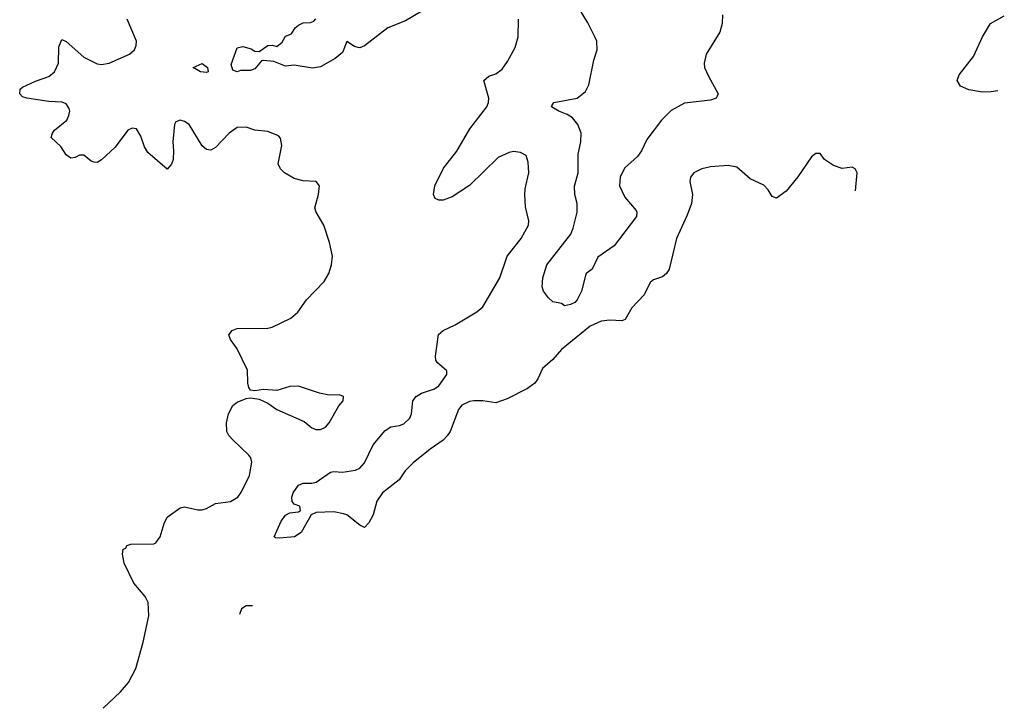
# Model space of a CAD drawing. Header units: inches. Extents: x 2001573 to 2220545, y 644482 to 846830.
# Tile 638 of 656: x 2194497 to 2198990, y 735288 to 738427. Entities that reach past the tile are written whole.
import ezdxf

# ---------------------------------------------------------------- set-up
doc = ezdxf.new("R2010")
doc.units = ezdxf.units.IN
doc.header["$MEASUREMENT"] = 0
doc.layers.add('C1793', color=7, linetype='Continuous')

msp = doc.modelspace()

# ---------------------------------------------------------------- linework, layer by layer
at = {"layer": 'C1793', "color": 5}
for points, elevation in [([(2196372.7, 738490), (2196258.1, 738421.9), (2196176.4, 738390), (2196070, 738308.5), (2196050, 738299.7), (2196041.1, 738301.1), (2196025.6, 738305.6), (2195990, 738328), (2195970, 738277.2), (2195936, 738250), (2195870, 738212.7), (2195833.4, 738206.6), (2195750, 738220.7), (2195710, 738216.2), (2195656.6, 738236.6), (2195610, 738241.2), (2195600.7, 738239.3), (2195570, 738203.7), (2195550, 738195.1), (2195504.5, 738195.5), (2195490, 738189.2), (2195470, 738198), (2195462.7, 738222.7), (2195490, 738299.1), (2195514.8, 738305.2), (2195554, 738294), (2195570, 738284.7), (2195590, 738282), (2195629.6, 738310.4), (2195650.8, 738310.8), (2195670, 738304.7), (2195694.6, 738325.4), (2195710, 738352), (2195737.2, 738362.8), (2195754, 738390), (2195770, 738402.8), (2195790, 738412.4), (2195824.7, 738415.3), (2195839, 738421), (2195849.1, 738430.9)], 260), ([(2197703.6, 738450), (2197702, 738410), (2197691.6, 738370), (2197629.1, 738270.9), (2197620.3, 738230), (2197622.6, 738210), (2197639.5, 738170), (2197684.9, 738090), (2197680.5, 738079.5), (2197674.8, 738070), (2197650, 738061.3), (2197530, 738046.6), (2197470, 738014), (2197426, 737970), (2197358.5, 737881.5), (2197335, 737830), (2197316.4, 737803.6), (2197256.8, 737750), (2197236.8, 737710), (2197234.6, 737670), (2197258.9, 737618.9), (2197310, 737557.1), (2197313.6, 737550), (2197311.5, 737530), (2197210, 737396.8), (2197135.2, 737344.8), (2197110, 737289.6), (2197082.8, 737270), (2197078.5, 737261.5), (2197060.8, 737190), (2197041.5, 737150), (2197030, 737137.7), (2197010, 737128.4), (2196983.2, 737123.2), (2196970, 737134), (2196930, 737141.2), (2196910, 737159.5), (2196887.4, 737190), (2196881.7, 737210), (2196884.4, 737250), (2196902, 737310), (2197011.9, 737450), (2197023.3, 737476.7), (2197041.2, 737550), (2197041.4, 737590), (2197030.7, 737630.7), (2197028.9, 737668.9), (2197044.9, 737730), (2197045.5, 737814.5), (2197057.2, 737870), (2197059.2, 737910), (2197043.9, 737950), (2197019.4, 737979.4), (2196995.3, 737995.3), (2196956.9, 738010), (2196924.5, 738030), (2196924.8, 738035.2), (2196934, 738050), (2197040.9, 738070), (2197079.4, 738100.6), (2197094.6, 738130), (2197116.5, 738243.5), (2197132.5, 738290), (2197130.5, 738330), (2197121.7, 738350), (2197090, 738412.6), (2197029.8, 738510)], 240), ([(2194878.8, 735287.9), (2194956.9, 735363.1), (2194994, 735406), (2195026.6, 735470), (2195061, 735590), (2195086.6, 735710), (2195083, 735770), (2195070, 735798), (2195018.2, 735858.2), (2194973.3, 735950), (2194966, 735990), (2194970, 736014), (2194982, 736018), (2194986, 736030), (2195004, 736036), (2195110, 736037.1), (2195117.7, 736042.3), (2195138.7, 736070), (2195156.3, 736130), (2195170, 736159.1), (2195230, 736202.4), (2195250, 736206.7), (2195310, 736192.2), (2195330, 736192.2), (2195350, 736198.4), (2195390, 736221.3), (2195459, 736230), (2195493, 736250), (2195510, 736275.5), (2195545.1, 736350), (2195556.4, 736410), (2195551.2, 736430), (2195542.2, 736442.2), (2195470, 736511.5), (2195451.7, 736531.7), (2195443.1, 736550), (2195441.6, 736590), (2195449.8, 736630), (2195470, 736668), (2195490, 736684.4), (2195530, 736700.7), (2195550, 736702.8), (2195590, 736697.3), (2195630, 736679.3), (2195670.8, 736650), (2195795, 736595), (2195830, 736566.5), (2195850, 736559.6), (2195870, 736559.6), (2195893.3, 736570), (2195909.6, 736590), (2195953.7, 736666.3), (2195974, 736690), (2195975.3, 736710), (2195956.5, 736716.5), (2195910, 736715.1), (2195864.8, 736724.8), (2195770, 736756.9), (2195730, 736754.7), (2195670, 736736.9), (2195610, 736742), (2195570, 736736), (2195550, 736739), (2195542.7, 736750), (2195538.4, 736770), (2195537.2, 736830), (2195490, 736927.3), (2195458.4, 736970), (2195452, 736990), (2195466, 737010), (2195490, 737018.9), (2195630, 737020.5), (2195650, 737024.9), (2195733.9, 737066.1), (2195765.9, 737094.1), (2195805.6, 737150), (2195885.9, 737234.1), (2195907.6, 737270), (2195920.3, 737310), (2195923.9, 737350), (2195910.9, 737410.9), (2195884.5, 737490), (2195849.5, 737550), (2195844.5, 737570), (2195860.7, 737630), (2195865.2, 737670), (2195849.4, 737689.4), (2195790, 737693.3), (2195750, 737703.6), (2195706, 737730), (2195687, 737747), (2195677, 737770), (2195693.3, 737853.3), (2195687.3, 737887.3), (2195678, 737898), (2195630, 737917.6), (2195570, 737924.5), (2195530, 737937), (2195490, 737936.2), (2195453.4, 737910), (2195390, 737845.1), (2195370, 737832.3), (2195350, 737835.1), (2195330, 737852.7), (2195270, 737949.4), (2195250, 737963.7), (2195230, 737969.3), (2195210, 737961.2), (2195203, 737950), (2195195.6, 737870), (2195199.7, 737830), (2195196.9, 737790), (2195190, 737769.3), (2195170, 737746.6), (2195081.7, 737821.7), (2195067.1, 737847.1), (2195050, 737896), (2195030, 737929.4), (2195010, 737932.3), (2194990, 737923.7), (2194933.2, 737846.8), (2194870, 737788.2), (2194850, 737776.3), (2194837.2, 737777.2), (2194823.1, 737783.1), (2194790, 737809.5), (2194770, 737809.6), (2194750, 737799.6), (2194730, 737796.2), (2194710, 737812), (2194685.4, 737850), (2194641.3, 737890), (2194646.6, 737910), (2194656.8, 737923.2), (2194711.6, 737970), (2194722, 737990), (2194726, 738010), (2194723.2, 738023.2), (2194710, 738044), (2194691.3, 738051.3), (2194630, 738054.4), (2194529.1, 738069.1), (2194510, 738075.4), (2194497.2, 738090), (2194499.3, 738110), (2194510, 738120.2), (2194570, 738147.7), (2194630, 738168), (2194655.9, 738190), (2194673.8, 738230), (2194675.8, 738304.2), (2194690, 738337.3), (2194710, 738328.2), (2194790, 738256.9), (2194850, 738226.4), (2194870, 738223.5), (2194906, 738230), (2194998, 738270), (2195020.9, 738290), (2195029.4, 738310), (2195029.5, 738330), (2194988, 738430)], 280), ([(2198311.1, 737647.9), (2198319, 737730), (2198310, 737748), (2198295.3, 737755.3), (2198250, 737748.7), (2198210, 737762), (2198169.3, 737789.3), (2198150, 737818), (2198130, 737818), (2198110, 737802), (2198048.5, 737711.5), (2197994.3, 737645.7), (2197950, 737614.5), (2197930, 737621.2), (2197912.4, 737652.4), (2197892.4, 737672.4), (2197830, 737702), (2197770, 737755.6), (2197730, 737762), (2197650, 737756), (2197610, 737746.9), (2197573, 737730), (2197558.4, 737710), (2197555.8, 737690), (2197567.6, 737630), (2197563.2, 737590), (2197543.6, 737536.4), (2197493.8, 737430), (2197460.3, 737290), (2197449.1, 737270.9), (2197430, 737255.1), (2197390, 737242), (2197374, 737230), (2197346.9, 737173.1), (2197290, 737113.6), (2197259.3, 737060.7), (2197245.1, 737054.9), (2197190, 737057.3), (2197150, 737052.4), (2197100.3, 737030), (2196970, 736923.5), (2196930, 736878.3), (2196882.5, 736837.5), (2196861.5, 736790), (2196847.1, 736770), (2196814.4, 736745.6), (2196721.4, 736698.6), (2196670, 736681), (2196610, 736689.7), (2196569.7, 736689.7), (2196550, 736687.4), (2196515.3, 736670), (2196499.7, 736650), (2196460.9, 736550), (2196447.6, 736530), (2196428.8, 736510), (2196370, 736469.8), (2196292.9, 736407.1), (2196256.2, 736370), (2196229, 736330), (2196153.1, 736270), (2196127.3, 736232.7), (2196110, 736169.5), (2196090, 736134), (2196070, 736112.7), (2196050, 736122.9), (2195990, 736169.7), (2195974.7, 736174.7), (2195930, 736183.9), (2195850, 736180.4), (2195827.3, 736170), (2195781, 736090), (2195751.3, 736070), (2195683.3, 736063.3), (2195664.5, 736064.5), (2195659, 736070), (2195690, 736140.7), (2195710, 736168), (2195730, 736179.1), (2195770, 736184), (2195779, 736190), (2195775.3, 736210), (2195750, 736219.3), (2195740.9, 736230), (2195739.6, 736250), (2195745.6, 736270), (2195770, 736305.5), (2195790, 736314.6), (2195830, 736314.6), (2195850, 736319.5), (2195916, 736364), (2195930, 736367.4), (2195970, 736364.5), (2196030, 736374), (2196050, 736382.4), (2196070, 736407.2), (2196110, 736488.9), (2196164.9, 736555.1), (2196190, 736570.8), (2196230, 736576.8), (2196250, 736585.3), (2196277.2, 736610), (2196285.6, 736630), (2196291, 736689), (2196306, 736710), (2196330, 736724.8), (2196390, 736745), (2196410, 736758.2), (2196445.7, 736810), (2196446, 736826), (2196403.1, 736863.1), (2196395.6, 736875.6), (2196393.9, 736893.9), (2196408.6, 736991.4), (2196429.1, 737010.9), (2196484.2, 737035.8), (2196583.9, 737096.1), (2196610, 737118.4), (2196688.4, 737250), (2196721.2, 737350), (2196786, 737430), (2196818.2, 737490), (2196820.2, 737510), (2196805.7, 737574.3), (2196802.4, 737630), (2196803.6, 737656.4), (2196819.7, 737730), (2196817.4, 737777.4), (2196807.9, 737807.9), (2196782.6, 737822.6), (2196750, 737826), (2196730, 737822), (2196680.1, 737799.9), (2196550, 737672), (2196470, 737619.6), (2196430, 737605.1), (2196410, 737605.1), (2196392.3, 737612.3), (2196385.6, 737630), (2196391.8, 737670), (2196430.8, 737750), (2196492, 737828), (2196551.5, 737930), (2196628.6, 738030), (2196636, 738050), (2196637.2, 738070), (2196615.1, 738150), (2196637.2, 738170), (2196670, 738181.1), (2196698.4, 738201.6), (2196723.8, 738236.2), (2196758.8, 738301.2), (2196771.2, 738348.9), (2196773.8, 738430)], 260), ([(2198960, 738103.1), (2198930, 738098), (2198890, 738096.3), (2198828.3, 738108.3), (2198790, 738125.1), (2198774.5, 738150), (2198783.8, 738176.2), (2198850, 738259.1), (2198891.2, 738350), (2198926.6, 738410), (2198990, 738445)], 240), ([(2195559.7, 735755.6), (2195530, 735754.5), (2195510, 735740.7), (2195500.3, 735714.8)], 280)]:
    msp.add_lwpolyline(points, dxfattribs=dict(at, elevation=elevation))
at = {"layer": 'C1793', "color": 5, "elevation": 260}
msp.add_lwpolyline([(2195350, 738187), (2195322, 738190), (2195289.2, 738210), (2195330, 738227.3), (2195354.8, 738210), (2195358, 738190)], close=True, dxfattribs=at)

doc.saveas('drawing.dxf')
